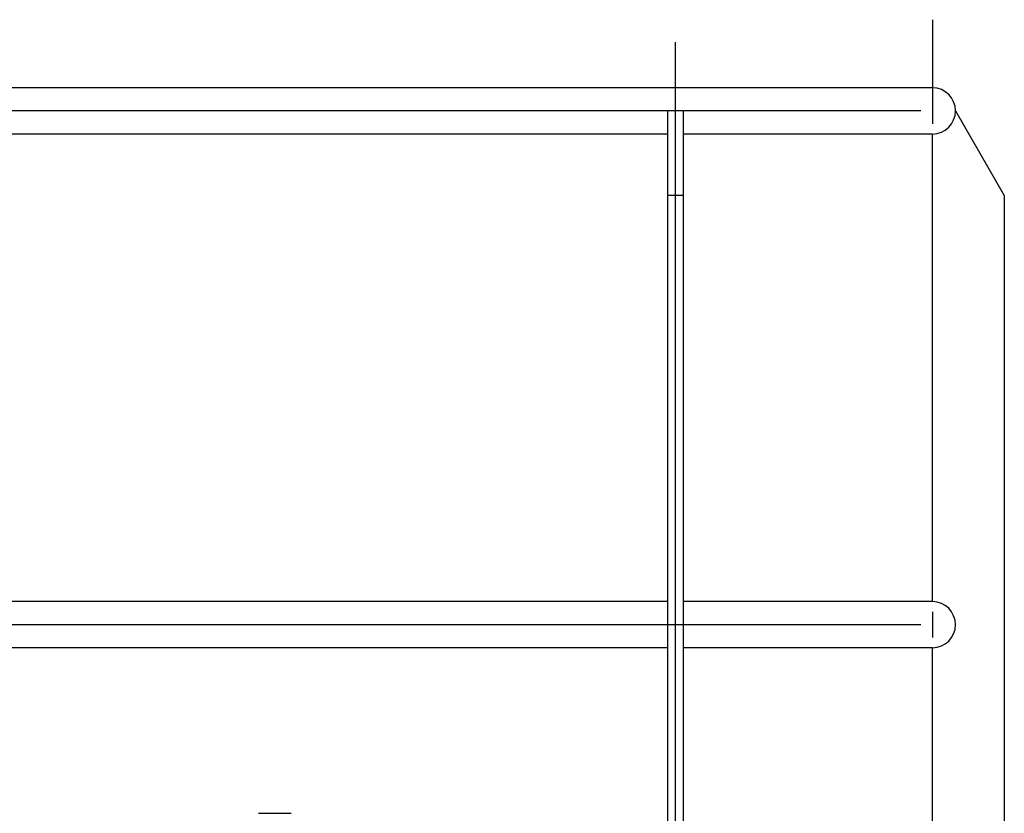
# Model space of a CAD drawing. Extents: x -89225 to 110569, y 13360 to 87647.
# Tile 417 of 478: x 86584 to 87542, y 67489 to 68261. Entities that reach past the tile are written whole.
import ezdxf

# ---------------------------------------------------------------- set-up
doc = ezdxf.new("R2010")
doc.units = 0
doc.layers.add('Iv-Lines 035', color=4, linetype='Continuous')

# ---------------------------------------------------------------- blocks, each defined once
blk = doc.blocks.new('Bordes been 4 ZAZ')
for p, q in [((1204275.14, -963109.12, 1600), (1204275.14, -963210.5, 1600)), ((1204025.14, -963131.13, 1600), (1204025.14, -964508.36, 1600)), ((1204275.14, -963175.41, 1600), (1196463.73, -963175.41, 1600)), ((1204263.93, -963197.91, 1600), (1196411.95, -963197.91, 1600)), ((1204017.64, -963197.91, 1600), (1204017.64, -964475.91, 1600)), ((1204032.64, -963197.91, 1600), (1204017.64, -963197.91, 1600)), ((1204032.64, -963197.91, 1600), (1204032.64, -964475.91, 1600)), ((1204297.64, -963197.91, 1600), (1204345.14, -963280.18, 1600)), ((1204017.64, -963220.41, 1600), (1202758.64, -963220.41, 1600)), ((1204275.14, -963220.41, 1600), (1204032.64, -963220.41, 1600)), ((1204275.14, -963675.41, 1600), (1204275.14, -963220.41, 1600)), ((1204032.64, -963280.21, 1600), (1204017.64, -963280.21, 1600)), ((1204345.14, -963280.18, 1600), (1204345.14, -964475.91, 1600)), ((1204017.64, -963675.41, 1600), (1202758.64, -963675.41, 1600)), ((1204275.14, -963675.41, 1600), (1204032.64, -963675.41, 1600)), ((1204275.14, -963685.31, 1600), (1204275.14, -963710.5, 1600)), ((1204263.93, -963697.91, 1600), (1196463.73, -963697.91, 1600)), ((1204017.64, -963720.41, 1600), (1202758.64, -963720.41, 1600)), ((1204275.14, -963720.41, 1600), (1204032.64, -963720.41, 1600)), ((1204275.14, -964505.91, 1600), (1204275.14, -963720.41, 1600))]:
    blk.add_line(p, q)
for centre in [(1204275.14, -963197.91, 1600), (1204275.14, -963697.91, 1600)]:
    blk.add_arc(centre, 22.5, 270, 90)
blk = doc.blocks.new('Beuchtingstank doorsnede')
blk.add_line((1199597.63, -937914.73), (1199629.31, -937914.73))

msp = doc.modelspace()

# ---------------------------------------------------------------- block references
at = {"layer": 'Iv-Lines 035'}
for name, p in [('Bordes been 4 ZAZ', (-1116803.02, 1031370.19, -1600)), ('Beuchtingstank doorsnede', (-1112780.93, 1005403.43))]:
    msp.add_blockref(name, p, dxfattribs=at)

doc.saveas('drawing.dxf')
